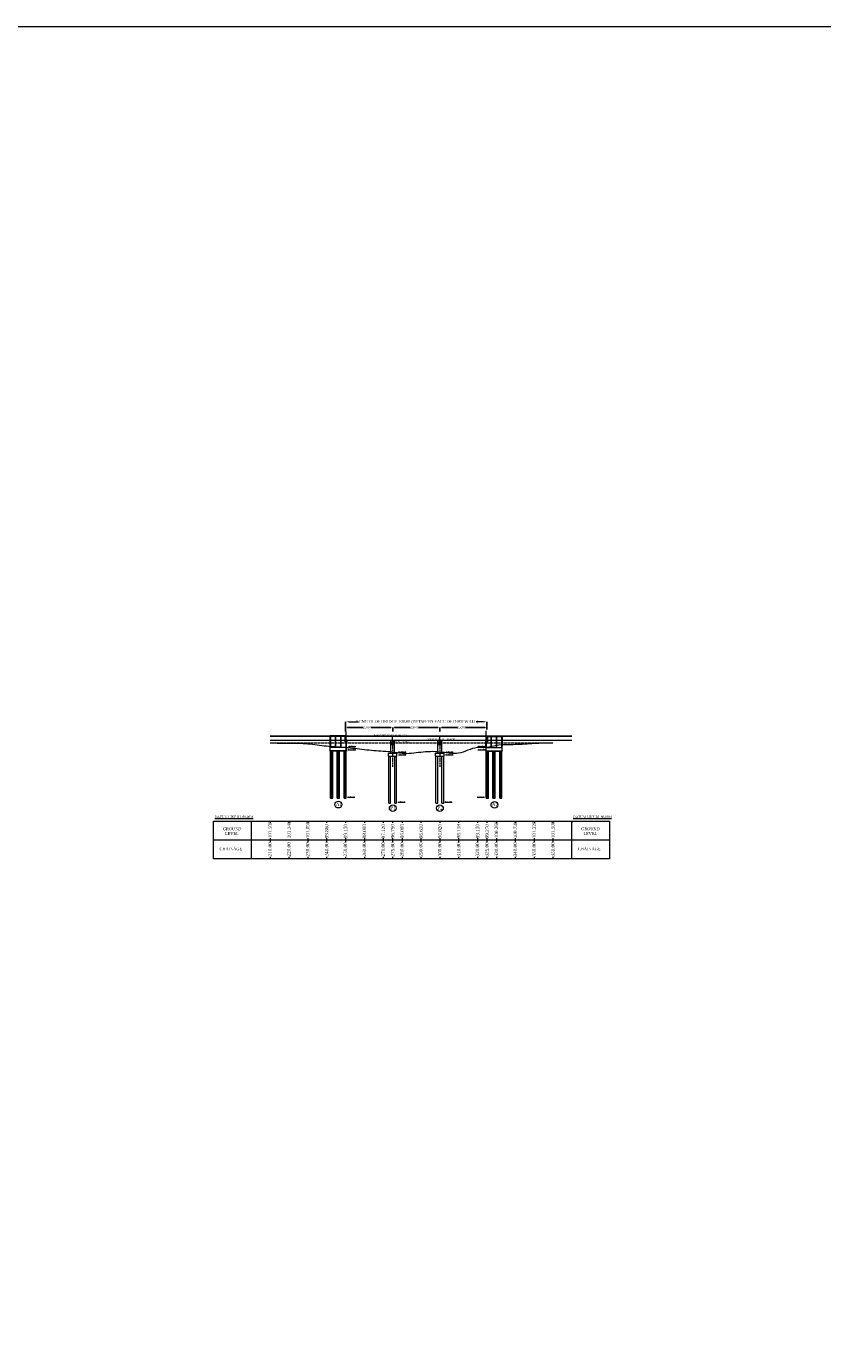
# Model space of a CAD drawing. Header units: millimetres. Extents: x -20950785 to 389010297, y -11535949 to 14056629.
# Tile 588 of 654: x 20411472 to 20833616, y -1493606 to -793658. Entities that reach past the tile are written whole.
import ezdxf

# ---------------------------------------------------------------- set-up
doc = ezdxf.new("R2010")
doc.units = ezdxf.units.MM
doc.header["$LTSCALE"] = 60
doc.header["$MEASUREMENT"] = 0
doc.linetypes.add('ACAD_ISO02W100', pattern=[15, 12, -3])
doc.linetypes.add('CENTER2', pattern=[28.575, 19.05, -3.175, 3.175, -3.175])
doc.layers.add('TEXT', color=7, linetype='Continuous')
doc.styles.add('style1', font='txt.shx', dxfattribs={"height": 1})
doc.dimstyles.get("Standard").update_dxf_attribs({"dimtxt": 400, "dimasz": 215, "dimexe": 0.18, "dimexo": 0.0625, "dimgap": 0.09, "dimtad": 0, "dimtih": 1, "dimtoh": 1, "dimdec": 0, "dimzin": 4, "dimdsep": 46, "dimtxsty": 'Standard', "dimblk": 'OPEN90', "dimcen": 0, "dimadec": 0, "dimazin": 1, "dimtfac": 1, "dimtdec": 0, "dimtix": 1, "dimtofl": 0, "dimtmove": 0, "dimatfit": 3, "dimldrblk": 'OPEN30', "dimfxl": 1, "dimtolj": 1, "dimtzin": 0, "dimarcsym": 0})

# ---------------------------------------------------------------- blocks, each defined once
blk = doc.blocks.new('*D3186')
at = {"color": 0, "linetype": 'Continuous', "lineweight": -2, "ltscale": 2, "transparency": 16777216}
for p, q in [((20580668, -1167710), (20580668, -1162644)), ((20655648, -1166627), (20655648, -1162644))]:
    blk.add_line(p, q, dxfattribs=at)
at = {"color": 0, "linetype": 'Continuous', "lineweight": 0, "ltscale": 2, "transparency": 16777216}
for p, q in [((20582668, -1162644), (20587520, -1162644)), ((20653648, -1162644), (20649948, -1162644))]:
    blk.add_line(p, q, dxfattribs=at)
at = {"color": 0, "linetype": 'Continuous', "lineweight": 9, "ltscale": 2, "transparency": 16777216}
for points in [[(20582668, -1162310), (20582668, -1162977), (20580668, -1162644)], [(20653648, -1162310), (20653648, -1162977), (20655648, -1162644)]]:
    blk.add_solid(points, dxfattribs=at)
at = {"layer": 'Defpoints', "color": 0, "linetype": 'Continuous', "lineweight": 9, "ltscale": 2, "transparency": 16777216}
for p in [(20580668, -1167710), (20655648, -1162644), (20655648, -1166628)]:
    blk.add_point(p, dxfattribs=at)
at = {"color": 0, "linetype": 'Continuous', "lineweight": 9, "ltscale": 2, "transparency": 16777216, "insert": (20618734, -1162644), "char_height": 2000, "attachment_point": 5}
blk.add_mtext('\\A1;{\\fTimes New Roman|b0|i0|c0|p18;\\H0.75x;\\C256;LENGTH OF BRIDGE 100.00 (BETWEEN FACE OF DIRT WALL)}', dxfattribs=at)
blk = doc.blocks.new('*D3187')
at = {"color": 0, "linetype": 'Continuous', "lineweight": -2, "ltscale": 2, "transparency": 16777216}
for p, q in [((20605668, -1167710), (20605668, -1165592)), ((20606668, -1165592), (20615003, -1165592)), ((20629668, -1165592), (20619332, -1165592)), ((20630668, -1167058), (20630668, -1165592))]:
    blk.add_line(p, q, dxfattribs=at)
at = {"color": 0, "linetype": 'Continuous', "lineweight": 9, "ltscale": 2, "transparency": 16777216}
for points in [[(20606668, -1165425), (20606668, -1165759), (20605668, -1165592)], [(20629668, -1165425), (20629668, -1165759), (20630668, -1165592)]]:
    blk.add_solid(points, dxfattribs=at)
at = {"layer": 'Defpoints', "color": 0, "linetype": 'Continuous', "lineweight": 9, "ltscale": 2, "transparency": 16777216}
for p in [(20605668, -1167710), (20630668, -1165592), (20630668, -1167059)]:
    blk.add_point(p, dxfattribs=at)
at = {"color": 0, "linetype": 'Continuous', "lineweight": 9, "ltscale": 2, "transparency": 16777216, "insert": (20617168, -1165592), "char_height": 1000, "attachment_point": 5}
blk.add_mtext('\\A1;{\\fTimes New Roman|b0|i0|c0|p18;\\H1.2x;\\C256;25000 }', dxfattribs=at)
blk = doc.blocks.new('*D3188')
at = {"color": 0, "linetype": 'Continuous', "lineweight": -2, "ltscale": 2, "transparency": 16777216}
for p, q in [((20630668, -1167710), (20630668, -1165592)), ((20631668, -1165592), (20640003, -1165592)), ((20654648, -1165592), (20644332, -1165592)), ((20655648, -1166627), (20655648, -1165592))]:
    blk.add_line(p, q, dxfattribs=at)
at = {"color": 0, "linetype": 'Continuous', "lineweight": 9, "ltscale": 2, "transparency": 16777216}
for points in [[(20631668, -1165425), (20631668, -1165759), (20630668, -1165592)], [(20654648, -1165425), (20654648, -1165759), (20655648, -1165592)]]:
    blk.add_solid(points, dxfattribs=at)
at = {"layer": 'Defpoints', "color": 0, "linetype": 'Continuous', "lineweight": 9, "ltscale": 2, "transparency": 16777216}
for p in [(20630668, -1167710), (20655648, -1165592), (20655648, -1166628)]:
    blk.add_point(p, dxfattribs=at)
at = {"color": 0, "linetype": 'Continuous', "lineweight": 9, "ltscale": 2, "transparency": 16777216, "insert": (20642168, -1165592), "char_height": 1000, "attachment_point": 5}
blk.add_mtext('\\A1;{\\fTimes New Roman|b0|i0|c0|p18;\\H1.2x;\\C256;25000 }', dxfattribs=at)
blk = doc.blocks.new('*D3189')
at = {"color": 0, "linetype": 'Continuous', "lineweight": -2, "ltscale": 2, "transparency": 16777216}
for p, q in [((20580668, -1167710), (20580668, -1165592)), ((20581668, -1165592), (20590003, -1165592)), ((20604668, -1165592), (20594332, -1165592)), ((20605668, -1167058), (20605668, -1165592))]:
    blk.add_line(p, q, dxfattribs=at)
at = {"color": 0, "linetype": 'Continuous', "lineweight": 9, "ltscale": 2, "transparency": 16777216}
for points in [[(20581668, -1165425), (20581668, -1165759), (20580668, -1165592)], [(20604668, -1165425), (20604668, -1165759), (20605668, -1165592)]]:
    blk.add_solid(points, dxfattribs=at)
at = {"layer": 'Defpoints', "color": 0, "linetype": 'Continuous', "lineweight": 9, "ltscale": 2, "transparency": 16777216}
for p in [(20580668, -1167710), (20605668, -1165592), (20605668, -1167059)]:
    blk.add_point(p, dxfattribs=at)
at = {"color": 0, "linetype": 'Continuous', "lineweight": 9, "ltscale": 2, "transparency": 16777216, "insert": (20592168, -1165592), "char_height": 1000, "attachment_point": 5}
blk.add_mtext('\\A1;{\\fTimes New Roman|b0|i0|c0|p18;\\H1.2x;\\C256;25000 }', dxfattribs=at)

msp = doc.modelspace()

# ---------------------------------------------------------------- hatches: boundary and pattern name
at = {"linetype": 'Continuous', "lineweight": 9, "ltscale": 2}
h = msp.add_hatch(dxfattribs=at)
h.set_pattern_fill('ANSI31')
h.set_pattern_definition([(45, (8510897.57514, 545355.11486), (-0.0883883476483, 0.0883883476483), [])])
h.paths.add_polyline_path([(20581077.75, -1172306.32), (20580902.75, -1172306.32), (20580902.75, -1172386.32), (20581077.75, -1172386.32)])
h.paths.add_polyline_path([(20581252.75, -1172306.32), (20581077.75, -1172306.32), (20581077.75, -1172386.32), (20581252.75, -1172386.32)])
h = msp.add_hatch(dxfattribs=at)
h.set_pattern_fill('ANSI31')
h.set_pattern_definition([(45, (10257532.74988, -104899.39355), (-0.0883883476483, 0.0883883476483), [])])
h.paths.add_polyline_path([(20605322.75, -1172306.32), (20604972.75, -1172306.32), (20604972.75, -1172386.32), (20605322.75, -1172386.32)])
h = msp.add_hatch(dxfattribs=at)
h.set_pattern_fill('ANSI31')
h.set_pattern_definition([(45, (10258532.74988, -104899.39355), (-0.0883883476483, 0.0883883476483), [])])
h.paths.add_polyline_path([(20606322.75, -1172306.32), (20605972.75, -1172306.32), (20605972.75, -1172386.32), (20606322.75, -1172386.32)])
h = msp.add_hatch(dxfattribs=at)
h.set_pattern_fill('ANSI31')
h.set_pattern_definition([(45, (10282532.74988, -104899.39355), (-0.0883883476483, 0.0883883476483), [])])
h.paths.add_polyline_path([(20630322.75, -1172306.32), (20629972.75, -1172306.32), (20629972.75, -1172386.32), (20630322.75, -1172386.32)])
h = msp.add_hatch(dxfattribs=at)
h.set_pattern_fill('ANSI31')
h.set_pattern_definition([(45, (10283532.74988, -104899.39355), (-0.0883883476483, 0.0883883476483), [])])
h.paths.add_polyline_path([(20631322.75, -1172306.32), (20630972.75, -1172306.32), (20630972.75, -1172386.32), (20631322.75, -1172386.32)])
h = msp.add_hatch(dxfattribs=at)
h.set_pattern_fill('ANSI31')
h.set_pattern_definition([(45, (8585037.57514, 545355.11486), (-0.0883883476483, 0.0883883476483), [])])
h.paths.add_polyline_path([(20655217.75, -1172306.32), (20655392.75, -1172306.32), (20655392.75, -1172386.32), (20655217.75, -1172386.32)])
h.paths.add_polyline_path([(20655042.75, -1172306.32), (20655217.75, -1172306.32), (20655217.75, -1172386.32), (20655042.75, -1172386.32)])
at = {"linetype": 'Continuous', "lineweight": 9}
h = msp.add_hatch(dxfattribs=at)
h.set_pattern_fill('AR-CONC', scale=25, style=0)
h.set_pattern_definition([(50, (20562505.72, -1222159.35), (179.31505, -15.68803), [18.75, -206.25]), (355, (20562505.72, -1222159.35), (-34.6878, 188.048), [15, -165]), (100.4514, (20562520.67, -1222160.66), (144.62735, 172.3599), [15.93505, -175.2855]), (46.1842, (20562505.72, -1222109.35), (266.8103, -41.3798), [28.125, -309.375]), (96.6356, (20562527.96, -1222112.8), (233.6657, 243.5295), [23.9026, -262.9282]), (351.1842, (20562505.72, -1222109.35), (233.6655, 243.5297), [22.5, -247.5]), (21, (20562530.72, -1222121.85), (149.22676, -100.6547), [18.75, -206.25]), (326, (20562530.72, -1222121.85), (60.8288, 181.2875), [15, -165]), (71.4514, (20562543.16, -1222130.24), (210.05566, 80.6326), [15.93505, -175.2855]), (37.5, (20562505.72, -1222159.35), (3.03996, 83.22346), [0, -163, 0, -167.5, 0, -165.625]), (7.5, (20562505.72, -1222159.35), (65.76738, 98.60293), [0, -95.5, 0, -159.25, 0, -63.125]), (327.5, (20562449.97, -1222159.35), (133.45561, -5.63872), [0, -62.5, 0, -195, 0, -258.75]), (317.5, (20562424.97, -1222159.35), (145.79654, 25.02625), [0, -81.25, 0, -129.5, 0, -183.75])])
h.paths.add_polyline_path([(20576277.75, -1178106.32), (20573877.75, -1178106.32), (20573877.75, -1178206.32), (20576277.75, -1178206.32)])
h.paths.add_polyline_path([(20572677.75, -1178106.32), (20572527.75, -1178106.32), (20572527.75, -1178206.32), (20572677.75, -1178206.32)])
h.paths.add_polyline_path([(20579877.75, -1178106.32), (20577477.75, -1178106.32), (20577477.75, -1178206.32), (20579877.75, -1178206.32)])
h.paths.add_polyline_path([(20581227.75, -1178106.32), (20581077.75, -1178106.32), (20581077.75, -1178206.32), (20581227.75, -1178206.32)])
h = msp.add_hatch(dxfattribs=at)
h.set_pattern_fill('AR-CONC', scale=25, style=0)
h.set_pattern_definition([(50, (20598616.72, -1222159.35), (179.31505, -15.68803), [18.75, -206.25]), (355, (20598616.72, -1222159.35), (-34.68783, 188.04803), [15, -165]), (100.4514, (20598631.67, -1222160.66), (144.62735, 172.3599), [15.93505, -175.28553]), (46.1842, (20598616.72, -1222109.35), (266.81026, -41.37975), [28.125, -309.375]), (96.6356, (20598638.96, -1222112.8), (233.6657, 243.5295), [23.9026, -262.92825]), (351.1842, (20598616.72, -1222109.35), (233.6655, 243.52965), [22.5, -247.5]), (21, (20598641.72, -1222121.85), (149.22676, -100.65472), [18.75, -206.25]), (326, (20598641.72, -1222121.85), (60.82883, 181.2875), [15, -165]), (71.4514, (20598654.16, -1222130.24), (210.05566, 80.63262), [15.93505, -175.28553]), (37.5, (20598616.72, -1222159.35), (3.039964, 83.223463), [0, -163, 0, -167.5, 0, -165.625]), (7.5, (20598616.72, -1222159.35), (65.76738, 98.60293), [0, -95.5, 0, -159.25, 0, -63.125]), (327.5, (20598560.97, -1222159.35), (133.45561, -5.63872), [0, -62.5, 0, -195, 0, -258.75]), (317.5, (20598535.97, -1222159.35), (145.79654, 25.02625), [0, -81.25, 0, -129.5, 0, -183.75])])
h.paths.add_polyline_path([(20660017.75, -1178106.32), (20662417.75, -1178106.32), (20662417.75, -1178206.32), (20660017.75, -1178206.32)])
h.paths.add_polyline_path([(20663617.75, -1178106.32), (20663767.75, -1178106.32), (20663767.75, -1178206.32), (20663617.75, -1178206.32)])
h.paths.add_polyline_path([(20656417.75, -1178106.32), (20658817.75, -1178106.32), (20658817.75, -1178206.32), (20656417.75, -1178206.32)])
h.paths.add_polyline_path([(20655067.75, -1178106.32), (20655217.75, -1178106.32), (20655217.75, -1178206.32), (20655067.75, -1178206.32)])

# ---------------------------------------------------------------- linework, layer by layer
at = {"color": 7, "linetype": 'Continuous', "lineweight": 9, "ltscale": 2}
for p, q in [((12735258, -793658.5), (25225962.5, -793658.5)), ((20580647.75, -1172306.32), (20580647.75, -1170206.32)), ((20580647.75, -1172306.32), (20580647.75, -1170206.32)), ((20580667.75, -1172306.32), (20580667.75, -1170206.32)), ((20580902.75, -1172306.32), (20581252.75, -1172306.32)), ((20580902.75, -1172306.32), (20580902.75, -1172386.32)), ((20581252.75, -1172306.32), (20581252.75, -1172386.32)), ((20604647.75, -1179306.32), (20604647.75, -1174306.32)), ((20604872.75, -1172386.32), (20605422.75, -1172386.32)), ((20604972.75, -1172386.32), (20604972.75, -1172306.32)), ((20604972.75, -1172306.32), (20606322.75, -1172306.32)), ((20605627.75, -1170206.32), (20605627.75, -1170131.32)), ((20605647.75, -1172306.32), (20605647.75, -1170206.32)), ((20605667.75, -1170206.32), (20605667.75, -1170131.32)), ((20605872.75, -1172386.32), (20606422.75, -1172386.32)), ((20605972.75, -1172386.32), (20605972.75, -1172306.32)), ((20606647.75, -1179306.32), (20606647.75, -1174306.32)), ((20629647.75, -1179306.32), (20629647.75, -1174306.32)), ((20629872.75, -1172386.32), (20630422.75, -1172386.32)), ((20629972.75, -1172386.32), (20629972.75, -1172306.32)), ((20629972.75, -1172306.32), (20631322.75, -1172306.32)), ((20630627.75, -1170206.32), (20630627.75, -1170131.32)), ((20630647.75, -1172306.32), (20630647.75, -1170206.32)), ((20630667.75, -1170206.32), (20630667.75, -1170131.32)), ((20630872.75, -1172386.32), (20631422.75, -1172386.32)), ((20630972.75, -1172386.32), (20630972.75, -1172306.32)), ((20631647.75, -1179306.32), (20631647.75, -1174306.32)), ((20655392.75, -1172306.32), (20655042.75, -1172306.32)), ((20655042.75, -1172306.32), (20655042.75, -1172386.32)), ((20655392.75, -1172306.32), (20655392.75, -1172386.32)), ((20655627.75, -1172306.32), (20655627.75, -1170206.32)), ((20655647.75, -1172306.32), (20655647.75, -1170206.32)), ((20572527.75, -1178206.32), (20572527.75, -1178106.32)), ((20572677.75, -1178206.32), (20572527.75, -1178206.32)), ((20581227.75, -1176306.32), (20581227.75, -1178106.32)), ((20603397.75, -1179306.32), (20607897.75, -1179306.32)), ((20603397.75, -1180806.32), (20607897.75, -1180806.32)), ((20628397.75, -1179306.32), (20632897.75, -1179306.32)), ((20628397.75, -1180806.32), (20632897.75, -1180806.32)), ((20655067.75, -1176306.32), (20655067.75, -1178106.32)), ((20663617.75, -1178206.32), (20663767.75, -1178206.32)), ((20663767.75, -1178206.32), (20663767.75, -1178106.32)), ((20603547.75, -1205806.32), (20604547.75, -1205806.32)), ((20606747.75, -1205806.32), (20607747.75, -1205806.32)), ((20628547.75, -1205806.32), (20629547.75, -1205806.32)), ((20631747.75, -1205806.32), (20632747.75, -1205806.32)), ((20510647.75, -1215306.32), (20530647.75, -1215306.32)), ((20510647.75, -1235306.32), (20510647.75, -1215306.32)), ((20530647.75, -1215306.32), (20530647.75, -1235306.32)), ((20530647.75, -1215306.32), (20550647.75, -1215306.32)), ((20540647.75, -1215306.32), (20540647.75, -1216306.32)), ((20550647.75, -1215306.32), (20570647.75, -1215306.32)), ((20550647.75, -1215306.32), (20550647.75, -1216306.32)), ((20560647.75, -1215306.32), (20560647.75, -1216306.32)), ((20570647.75, -1215306.32), (20590647.75, -1215306.32)), ((20570647.75, -1215306.32), (20570647.75, -1216306.32)), ((20580647.75, -1215306.32), (20580647.75, -1216306.32)), ((20590647.75, -1215306.32), (20610647.75, -1215306.32)), ((20590647.75, -1215306.32), (20590647.75, -1216306.32)), ((20600647.75, -1215306.32), (20600647.75, -1216306.32)), ((20605647.75, -1215306.32), (20605647.75, -1216306.32)), ((20610647.75, -1215306.32), (20630647.75, -1215306.32)), ((20610647.75, -1215306.32), (20610647.75, -1216306.32)), ((20620647.75, -1215306.32), (20620647.75, -1216306.32)), ((20630647.75, -1215306.32), (20650647.75, -1215306.32)), ((20630647.75, -1215306.32), (20630647.75, -1216306.32)), ((20640647.75, -1215306.32), (20640647.75, -1216306.32)), ((20650647.75, -1215306.32), (20670647.75, -1215306.32)), ((20650647.75, -1215306.32), (20650647.75, -1216306.32)), ((20655647.75, -1215306.32), (20655647.75, -1216306.32)), ((20660647.75, -1215306.32), (20660647.75, -1216306.32)), ((20670647.75, -1215306.32), (20670647.75, -1216306.32)), ((20670647.75, -1215306.32), (20690647.75, -1215306.32)), ((20680647.75, -1215306.32), (20680647.75, -1216306.32)), ((20690647.75, -1215306.32), (20690647.75, -1216306.32)), ((20690647.75, -1215306.32), (20710647.75, -1215306.32)), ((20700647.75, -1215306.32), (20720647.75, -1215306.32)), ((20700647.75, -1235306.32), (20700647.75, -1215306.32)), ((20700647.75, -1215306.32), (20700647.75, -1216306.32)), ((20720647.75, -1215306.32), (20720647.75, -1235306.32)), ((20540647.75, -1224306.32), (20540647.75, -1226306.32)), ((20560647.75, -1224306.32), (20560647.75, -1226306.32)), ((20570647.75, -1224306.32), (20570647.75, -1226306.32)), ((20580647.75, -1224306.32), (20580647.75, -1226306.32)), ((20590647.75, -1224306.32), (20590647.75, -1226306.32)), ((20600647.75, -1224306.32), (20600647.75, -1226306.32)), ((20605647.75, -1224306.32), (20605647.75, -1226306.32)), ((20610647.75, -1224306.32), (20610647.75, -1226306.32)), ((20620647.75, -1224306.32), (20620647.75, -1226306.32)), ((20630647.75, -1224306.32), (20630647.75, -1226306.32)), ((20640647.75, -1224306.32), (20640647.75, -1226306.32)), ((20650647.75, -1224306.32), (20650647.75, -1226306.32)), ((20655647.75, -1224306.32), (20655647.75, -1226306.32)), ((20660647.75, -1224306.32), (20660647.75, -1226306.32)), ((20670647.75, -1224306.32), (20670647.75, -1226306.32)), ((20680647.75, -1224306.32), (20680647.75, -1226306.32)), ((20690647.75, -1224306.32), (20690647.75, -1226306.32)), ((20510647.75, -1225306.32), (20710647.75, -1225306.32)), ((20700647.75, -1225306.32), (20720647.75, -1225306.32)), ((20530647.75, -1235306.32), (20510647.75, -1235306.32)), ((20530647.75, -1234306.32), (20530647.75, -1235306.32)), ((20550647.75, -1235306.32), (20530647.75, -1235306.32)), ((20540647.75, -1234306.32), (20540647.75, -1235306.32)), ((20550647.75, -1234306.32), (20550647.75, -1235306.32)), ((20570647.75, -1235306.32), (20550647.75, -1235306.32)), ((20560647.75, -1234306.32), (20560647.75, -1235306.32)), ((20570647.75, -1234306.32), (20570647.75, -1235306.32)), ((20590647.75, -1235306.32), (20570647.75, -1235306.32)), ((20580647.75, -1234306.32), (20580647.75, -1235306.32)), ((20590647.75, -1234306.32), (20590647.75, -1235306.32)), ((20610647.75, -1235306.32), (20590647.75, -1235306.32)), ((20600647.75, -1234306.32), (20600647.75, -1235306.32)), ((20605647.75, -1234306.32), (20605647.75, -1235306.32)), ((20610647.75, -1234306.32), (20610647.75, -1235306.32)), ((20630647.75, -1235306.32), (20610647.75, -1235306.32)), ((20620647.75, -1234306.32), (20620647.75, -1235306.32)), ((20630647.75, -1234306.32), (20630647.75, -1235306.32)), ((20650647.75, -1235306.32), (20630647.75, -1235306.32)), ((20640647.75, -1234306.32), (20640647.75, -1235306.32)), ((20650647.75, -1234306.32), (20650647.75, -1235306.32)), ((20670647.75, -1235306.32), (20650647.75, -1235306.32)), ((20655647.75, -1234306.32), (20655647.75, -1235306.32)), ((20660647.75, -1234306.32), (20660647.75, -1235306.32)), ((20670647.75, -1234306.32), (20670647.75, -1235306.32)), ((20690647.75, -1235306.32), (20670647.75, -1235306.32)), ((20680647.75, -1234306.32), (20680647.75, -1235306.32)), ((20690647.75, -1234306.32), (20690647.75, -1235306.32)), ((20710647.75, -1235306.32), (20690647.75, -1235306.32)), ((20720647.75, -1235306.32), (20700647.75, -1235306.32))]:
    msp.add_line(p, q, dxfattribs=at)
at = {"linetype": 'CENTER2', "lineweight": 9}
for p, q in [((20581077.75, -1188651.82), (20581077.75, -1167987.39)), ((20655217.75, -1187851.82), (20655217.75, -1167187.39)), ((20655217.75, -1188651.82), (20655217.75, -1167987.39))]:
    msp.add_line(p, q, dxfattribs=at)
at = {"color": 7, "lineweight": 9, "ltscale": 2}
for p, q in [((20540647.75, -1170131.32), (20700647.75, -1170131.32)), ((20540647.75, -1170206.32), (20700647.75, -1170206.32)), ((20540647.75, -1172306.32), (20700647.75, -1172306.32))]:
    msp.add_line(p, q, dxfattribs=at)
at = {"color": 7, "linetype": 'ACAD_ISO02W100', "lineweight": 9, "ltscale": 2}
msp.add_line((20540647.75, -1173806.32), (20690647.75, -1173806.32), dxfattribs=at)
at = {"color": 7, "linetype": 'Continuous', "lineweight": 9}
for p, q in [((20580627.75, -1170131.32), (20572527.75, -1170131.32)), ((20572527.75, -1170206.32), (20572527.75, -1175506.32)), ((20572527.75, -1176306.32), (20572527.75, -1170206.32)), ((20580327.75, -1170206.32), (20572527.75, -1170206.32)), ((20575327.75, -1170456.32), (20572827.75, -1170456.32)), ((20572827.75, -1176306.32), (20572827.75, -1170456.32)), ((20572827.75, -1171518.15), (20572827.75, -1170506.32)), ((20575327.75, -1176306.32), (20575327.75, -1170456.32)), ((20578177.75, -1170456.32), (20575577.75, -1170456.32)), ((20575577.75, -1176306.32), (20575577.75, -1170456.32)), ((20578177.75, -1176306.32), (20578177.75, -1170456.32)), ((20580327.75, -1170456.32), (20578427.75, -1170456.32)), ((20578427.75, -1176306.32), (20578427.75, -1170456.32)), ((20580627.75, -1170206.32), (20580327.75, -1170206.32)), ((20580327.75, -1170456.32), (20580327.75, -1173206.32)), ((20581427.75, -1173206.32), (20580327.75, -1173206.32)), ((20580627.75, -1170206.32), (20580627.75, -1170131.32)), ((20580627.75, -1172806.32), (20580627.75, -1170203.15)), ((20580627.75, -1172806.32), (20581002.75, -1172806.32)), ((20580647.75, -1170206.32), (20580647.75, -1170131.32)), ((20580667.75, -1170206.32), (20580667.75, -1170131.32)), ((20581377.75, -1172386.32), (20580777.75, -1172386.32)), ((20580777.75, -1172386.32), (20580777.75, -1172806.32)), ((20580927.75, -1176306.32), (20580927.75, -1172306.32)), ((20581002.75, -1172806.32), (20581427.75, -1172806.32)), ((20581227.75, -1174106.32), (20581227.75, -1172306.32)), ((20581227.75, -1176306.32), (20581227.75, -1172306.32)), ((20581377.75, -1172806.32), (20581377.75, -1172386.32)), ((20581427.75, -1172806.32), (20581427.75, -1173206.32)), ((20655292.75, -1172806.32), (20654867.75, -1172806.32)), ((20654867.75, -1172806.32), (20654867.75, -1173206.32)), ((20654867.75, -1173206.32), (20655967.75, -1173206.32)), ((20654917.75, -1172806.32), (20654917.75, -1172386.32)), ((20654917.75, -1172386.32), (20655517.75, -1172386.32)), ((20655067.75, -1175506.32), (20655067.75, -1172306.32)), ((20655067.75, -1176306.32), (20655067.75, -1172306.32)), ((20655667.75, -1172806.32), (20655292.75, -1172806.32)), ((20655367.75, -1176306.32), (20655367.75, -1172306.32)), ((20655517.75, -1172386.32), (20655517.75, -1172806.32)), ((20655627.75, -1170206.32), (20655627.75, -1170131.32)), ((20655647.75, -1170206.32), (20655647.75, -1170131.32)), ((20655667.75, -1170206.32), (20655667.75, -1170131.32)), ((20655667.75, -1170131.32), (20663767.75, -1170131.32)), ((20655667.75, -1172806.32), (20655667.75, -1170203.15)), ((20655667.75, -1170206.32), (20655967.75, -1170206.32)), ((20655967.75, -1170206.32), (20663767.75, -1170206.32)), ((20655967.75, -1170456.32), (20657867.75, -1170456.32)), ((20655967.75, -1170456.32), (20655967.75, -1173206.32)), ((20657867.75, -1176306.32), (20657867.75, -1170456.32)), ((20658117.75, -1170456.32), (20660717.75, -1170456.32)), ((20658117.75, -1176306.32), (20658117.75, -1170456.32)), ((20660717.75, -1176306.32), (20660717.75, -1170456.32)), ((20660967.75, -1170456.32), (20663467.75, -1170456.32)), ((20660967.75, -1176306.32), (20660967.75, -1170456.32)), ((20663467.75, -1176306.32), (20663467.75, -1170456.32)), ((20663467.75, -1171518.15), (20663467.75, -1170506.32)), ((20663767.75, -1170206.32), (20663767.75, -1175506.32)), ((20663767.75, -1176306.32), (20663767.75, -1170206.32)), ((20581227.75, -1176306.32), (20572527.75, -1176306.32)), ((20572527.75, -1178106.32), (20572527.75, -1176306.32)), ((20581227.75, -1178106.32), (20572527.75, -1178106.32)), ((20572677.75, -1178106.32), (20572527.75, -1178106.32)), ((20572527.75, -1178106.32), (20572527.75, -1178144.42)), ((20573877.75, -1178056.32), (20572677.75, -1178056.32)), ((20572677.75, -1203106.32), (20572677.75, -1178056.32)), ((20573877.75, -1203106.32), (20573877.75, -1178056.32)), ((20576277.75, -1178206.32), (20573877.75, -1178206.32)), ((20577477.75, -1178056.32), (20576277.75, -1178056.32)), ((20576877.75, -1182956.32), (20576877.75, -1178106.32)), ((20577477.75, -1178056.32), (20577477.75, -1178166.34)), ((20577477.75, -1203106.32), (20577477.75, -1178106.32)), ((20579877.75, -1178206.32), (20577477.75, -1178206.32)), ((20581077.75, -1178056.32), (20579877.75, -1178056.32)), ((20579877.75, -1203106.32), (20579877.75, -1178056.32)), ((20581077.75, -1203106.32), (20581077.75, -1178056.32)), ((20581227.75, -1178206.32), (20581077.75, -1178206.32)), ((20581227.75, -1178106.32), (20581227.75, -1178206.32)), ((20655067.75, -1176306.32), (20663767.75, -1176306.32)), ((20655067.75, -1178106.32), (20655067.75, -1178206.32)), ((20655067.75, -1178106.32), (20663767.75, -1178106.32)), ((20655067.75, -1178206.32), (20655217.75, -1178206.32)), ((20655217.75, -1178056.32), (20656417.75, -1178056.32)), ((20655217.75, -1203106.32), (20655217.75, -1178056.32)), ((20656417.75, -1203106.32), (20656417.75, -1178056.32)), ((20656417.75, -1178206.32), (20658817.75, -1178206.32)), ((20658817.75, -1178056.32), (20660017.75, -1178056.32)), ((20658817.75, -1178056.32), (20658817.75, -1178166.34)), ((20658817.75, -1203106.32), (20658817.75, -1178106.32)), ((20659417.75, -1182956.32), (20659417.75, -1178106.32)), ((20660017.75, -1178206.32), (20662417.75, -1178206.32)), ((20662417.75, -1178056.32), (20663617.75, -1178056.32)), ((20662417.75, -1203106.32), (20662417.75, -1178056.32)), ((20663617.75, -1203106.32), (20663617.75, -1178056.32)), ((20663617.75, -1178106.32), (20663767.75, -1178106.32)), ((20663767.75, -1178106.32), (20663767.75, -1176306.32)), ((20663767.75, -1178106.32), (20663767.75, -1178144.42)), ((20572677.75, -1203106.32), (20573877.75, -1203106.32)), ((20576277.75, -1203106.32), (20577477.75, -1203106.32)), ((20579877.75, -1203106.32), (20581077.75, -1203106.32)), ((20655217.75, -1203106.32), (20656417.75, -1203106.32)), ((20658817.75, -1203106.32), (20660017.75, -1203106.32)), ((20662417.75, -1203106.32), (20663617.75, -1203106.32))]:
    msp.add_line(p, q, dxfattribs=at)
at = {"linetype": 'Continuous', "lineweight": 9}
for p, q in [((20604647.75, -1172806.32), (20606647.75, -1172806.32)), ((20604647.75, -1174306.32), (20604647.75, -1172806.32)), ((20604647.75, -1173606.32), (20606647.75, -1173606.32)), ((20604647.75, -1174306.32), (20606647.75, -1174306.32)), ((20604647.75, -1174706.32), (20606647.75, -1174706.32)), ((20604872.75, -1172806.32), (20604872.75, -1172386.32)), ((20605322.75, -1172386.32), (20605322.75, -1172306.32)), ((20605422.75, -1172806.32), (20605422.75, -1172386.32)), ((20605872.75, -1172806.32), (20605872.75, -1172386.32)), ((20606322.75, -1172386.32), (20606322.75, -1172306.32)), ((20606422.75, -1172806.32), (20606422.75, -1172386.32)), ((20606647.75, -1174306.32), (20606647.75, -1172806.32)), ((20629647.75, -1172806.32), (20631647.75, -1172806.32)), ((20629647.75, -1174306.32), (20629647.75, -1172806.32)), ((20629647.75, -1173606.32), (20631647.75, -1173606.32)), ((20629647.75, -1174306.32), (20631647.75, -1174306.32)), ((20629647.75, -1174706.32), (20631647.75, -1174706.32)), ((20629872.75, -1172806.32), (20629872.75, -1172386.32)), ((20630322.75, -1172386.32), (20630322.75, -1172306.32)), ((20630422.75, -1172806.32), (20630422.75, -1172386.32)), ((20630872.75, -1172806.32), (20630872.75, -1172386.32)), ((20631322.75, -1172386.32), (20631322.75, -1172306.32)), ((20631422.75, -1172806.32), (20631422.75, -1172386.32)), ((20631647.75, -1174306.32), (20631647.75, -1172806.32)), ((20603397.75, -1180806.32), (20603397.75, -1179306.32)), ((20603547.75, -1205806.32), (20603547.75, -1180806.32)), ((20604547.75, -1205806.32), (20604547.75, -1180806.32)), ((20606747.75, -1205806.32), (20606747.75, -1180806.32)), ((20607747.75, -1205806.32), (20607747.75, -1180806.32)), ((20607897.75, -1180806.32), (20607897.75, -1179306.32)), ((20628397.75, -1180806.32), (20628397.75, -1179306.32)), ((20628547.75, -1205806.32), (20628547.75, -1180806.32)), ((20629547.75, -1205806.32), (20629547.75, -1180806.32)), ((20631747.75, -1205806.32), (20631747.75, -1180806.32)), ((20632747.75, -1205806.32), (20632747.75, -1180806.32)), ((20632897.75, -1180806.32), (20632897.75, -1179306.32))]:
    msp.add_line(p, q, dxfattribs=at)
at = {"linetype": 'CENTER2', "lineweight": 9, "ltscale": 2}
for p, q in [((20605647.75, -1172306.32), (20605647.75, -1174306.32)), ((20605647.75, -1175021.34), (20605647.75, -1186536.13)), ((20630647.75, -1172306.32), (20630647.75, -1174306.32)), ((20630647.75, -1175021.34), (20630647.75, -1186536.13))]:
    msp.add_line(p, q, dxfattribs=at)
at = {"color": 7, "linetype": 'Continuous', "lineweight": 9, "ltscale": 20}
for p, q in [((20576277.75, -1203106.32), (20576277.75, -1178056.32)), ((20660017.75, -1203106.32), (20660017.75, -1178056.32))]:
    msp.add_line(p, q, dxfattribs=at)
at = {"color": 7, "linetype": 'Continuous', "lineweight": 9, "ltscale": 2}
for centre in [(20576861.25, -1206566.69), (20605724.75, -1208439.01), (20630724.75, -1208439.01), (20659624.75, -1206655.19)]:
    msp.add_circle(centre, 1791.87, dxfattribs=at)
msp.add_spline([(20540647.75, -1173806.32), (20550647.75, -1173966.32), (20560647.75, -1174256.32), (20570647.75, -1175446.32), (20580647.75, -1176156.32), (20590647.75, -1177306.32), (20600647.75, -1178186.32), (20605647.75, -1178556.32), (20610647.75, -1179306.32), (20620647.75, -1178656.32), (20630647.75, -1178486.32), (20640647.75, -1179148.32), (20650647.75, -1176156.32), (20655647.75, -1176036.32), (20660647.75, -1175046.32), (20670647.75, -1174576.32), (20680647.75, -1173986.32), (20690647.75, -1173806.32)], degree=3, dxfattribs=at)
at = {"layer": 'TEXT', "color": 7, "linetype": 'Continuous', "lineweight": 9, "ltscale": 1000}
for p, q in [((20573277.75, -1203106.32), (20573277.75, -1178119.22)), ((20576877.75, -1203106.32), (20576877.75, -1178056.32)), ((20576877.75, -1203106.32), (20576877.75, -1178106.32)), ((20576877.75, -1203106.32), (20576877.75, -1178156.32)), ((20580452.25, -1203106.32), (20580452.25, -1178119.22)), ((20655817.75, -1203106.32), (20655817.75, -1178119.22)), ((20659417.75, -1203106.32), (20659417.75, -1178056.32)), ((20659417.75, -1203106.32), (20659417.75, -1178106.32)), ((20659417.75, -1203106.32), (20659417.75, -1178156.32)), ((20663017.75, -1203106.32), (20663017.75, -1178119.22))]:
    msp.add_line(p, q, dxfattribs=at)

# ---------------------------------------------------------------- texts
at = {"linetype": 'Continuous', "lineweight": 9, "attachment_point": 1}
for s, insert, char_height, width in [('{\\fTimes New Roman|b0|i0|c0|p18; \\H0.5x;\\LRL 99.000M}', (20581793.28, -1175162.38), 1000, 11580.8407), ('{\\fTimes New Roman|b0|i0|c0|p18; \\H0.5x;\\LRL 99.000M}', (20650522.62, -1175140.84), 1000, 11580.8407), ('{\\fTimes New Roman|b0|i0|c0|p18; \\H0.5x;\\LRL 97.200M}', (20581722.46, -1176921.9), 1000, 11580.8407), ('{\\fTimes New Roman|b0|i0|c0|p18; \\H0.5x;\\LRL 94.500M}', (20608379.87, -1179618.5), 1000, 11580.8407), ('{\\fTimes New Roman|b0|i0|c0|p18; \\H0.5x;\\LRL 96.000M}', (20608463.28, -1178162.38), 1000, 11580.8407), ('{\\fTimes New Roman|b0|i0|c0|p18; \\H0.5x;\\LRL 94.500M}', (20633379.87, -1179618.5), 1000, 11580.8407), ('{\\fTimes New Roman|b0|i0|c0|p18; \\H0.5x;\\LRL 96.000M}', (20633463.28, -1178162.38), 1000, 11580.8407), ('{\\fTimes New Roman|b0|i0|c0|p18; \\H0.5x;\\LRL 97.200M}', (20650451.8, -1176900.36), 1000, 11580.8407), ('{\\fTimes New Roman|b0|i0|c0|p18; \\H0.5x;\\LRL 72.200M}', (20581297.67, -1201979.59), 1000, 4708.5807), ('{\\fTimes New Roman|b0|i0|c0|p18; \\H0.5x;\\LRL 72.200M}', (20650027.01, -1201958.05), 1000, 4708.5807), ('{\\fTimes New Roman|b0|i0|c0|p18; \\H0.5x;\\LRL 69.500M}', (20607967.67, -1204706.32), 1000, 4708.5807), ('{\\fTimes New Roman|b0|i0|c0|p18; \\H0.5x;\\LRL 69.500M}', (20632967.67, -1204706.32), 1000, 4708.5807), ('\\pi5418.09167,t45718.09167;{\\fTimes New Roman|b0|i0|c0|p18;\\L ELEVATION OF \\P\\pi2504.57329,t42804.57329;ABUTMENT ELEMENT \\P\\pi7381.21352,t47681.21352;DIRECTION}', (16645498.57, -1446630.53), 1300, 25045.2677), ('\\pi5418.09167,t45718.09167;{\\fTimes New Roman|b0|i0|c0|p18;\\L ELEVATION OF \\P\\pi2504.57329,t42804.57329;ABUTMENT ELEMENT \\P\\pi7381.21352,t47681.21352;DIRECTION}', (18214026.07, -1446365.35), 1300, 25045.2677), ('\\pi5418.09167,t45718.09167;{\\fTimes New Roman|b0|i0|c0|p18;\\L ELEVATION OF \\P\\pi2504.57329,t42804.57329;ABUTMENT ELEMENT \\P\\pi7381.21352,t47681.21352;DIRECTION}', (20136472.32, -1446529.35), 1300, 25045.2677), ('\\pi7448.80773;{\\fTimes New Roman|b0|i0|c0|p18;\\LCertified that the boring details  shown are correct.}', (16760933.17, -1455885.29), 1915.15152, 72153.3279), ('\\pi7448.80773;{\\fTimes New Roman|b0|i0|c0|p18;\\LCertified that the boring details  shown are correct.}', (18335105.21, -1457057.83), 1915.15152, 72153.3279), ('\\pi7448.80773;{\\fTimes New Roman|b0|i0|c0|p18;\\LCertified that the boring details  shown are correct.}', (20257551.46, -1457221.83), 1915.15152, 72153.3279), ('\\pi7448.80773;{\\fTimes New Roman|b0|i0|c0|p18;\\LCertified that the boring details  shown are correct.}', (12359942, -1472477.59), 1915.15152, 72153.3279), ('\\pi5418.09167,t45718.09167;{\\fTimes New Roman|b0|i0|c0|p18;\\L ELEVATION OF \\P\\pi2504.57329,t42804.57329;ABUTMENT ELEMENT \\P\\pi7381.21352,t47681.21352;DIRECTION}', (16479735.37, -1485544.48), 1300, 25045.2677), ('\\pi5418.09167,t45718.09167;{\\fTimes New Roman|b0|i0|c0|p18;\\L ELEVATION OF \\P\\pi2504.57329,t42804.57329;ABUTMENT ELEMENT \\P\\pi7381.21352,t47681.21352;DIRECTION}', (18048262.87, -1485279.3), 1300, 25045.2677), ('\\pi5418.09167,t45718.09167;{\\fTimes New Roman|b0|i0|c0|p18;\\L ELEVATION OF \\P\\pi2504.57329,t42804.57329;ABUTMENT ELEMENT \\P\\pi7381.21352,t47681.21352;DIRECTION}', (19970709.12, -1485443.3), 1300, 25045.2677)]:
    msp.add_mtext(s, dxfattribs=dict(at, insert=insert, char_height=char_height, width=width))
at = {"linetype": 'Continuous', "lineweight": 9}
for s, insert, char_height, attachment_point in [('{\\fTimes New Roman|b0|i0|c0|p18;FORMATION LEVEL RL 105.175M}', (20595691.49, -1169699.61), 750, 4), ('{\\fTimes New Roman|b0|i0|c0|p18;HFL RL101.500M}', (20605874.46, -1173256.43), 750, 4), ('{\\fTimes New Roman|b0|i0|c0|p18;SOFFIT LEVEL RL 103.000M}', (20624077.71, -1171817.82), 750, 4), ('{\\fTimes New Roman|b0|i0|c0|p18;\\H1.2x;A1}', (20575491.74, -1205493.46), 1500, 1), ('{\\fTimes New Roman|b0|i0|c0|p18;\\H1.2x;P1}', (20604355.24, -1207365.78), 1500, 1), ('{\\fTimes New Roman|b0|i0|c0|p18;\\H1.2x;P2}', (20629355.24, -1207365.78), 1500, 1), ('{\\fTimes New Roman|b0|i0|c0|p18;\\H1.2x;A2}', (20658255.24, -1205581.96), 1500, 1), ('{\\fTimes New Roman|b0|i0|c0|p18;\\LDATUM LINE RL 60.00M}', (20511402.27, -1212487.09), 1200, 1), ('{\\fTimes New Roman|b0|i0|c0|p18;\\LDATUM LINE RL 60.00M}', (20701402.27, -1212487.09), 1200, 1), ('{\\fTimes New Roman|b0|i0|c0|p18;GROUND\\P  LEVEL}', (20515641.92, -1218636.28), 1500, 1), ('{\\fTimes New Roman|b0|i0|c0|p18;GROUND\\P  LEVEL}', (20705641.92, -1218636.28), 1500, 1), ('{\\fTimes New Roman|b0|i0|c0|p18;CHAINAGE}', (20513871.07, -1229331.36), 1500, 1), ('{\\fTimes New Roman|b0|i0|c0|p18;CHAINAGE}', (20703871.07, -1229331.36), 1500, 1)]:
    msp.add_mtext(s, dxfattribs=dict(at, insert=insert, char_height=char_height, attachment_point=attachment_point))
at = {"linetype": 'Continuous', "lineweight": 9, "char_height": 1800, "attachment_point": 1, "rotation": 90}
for s, insert in [('{\\fTimes New Roman|b0|i0|c0|p18;101.500}', (20539760.95, -1224437.4)), ('{\\fTimes New Roman|b0|i0|c0|p18;101.340}', (20549760.95, -1224437.4)), ('{\\fTimes New Roman|b0|i0|c0|p18;101.050}', (20559760.95, -1224437.4)), ('{\\fTimes New Roman|b0|i0|c0|p18;99.860}', (20569760.95, -1224437.4)), ('{\\fTimes New Roman|b0|i0|c0|p18;99.150}', (20579760.95, -1224437.4)), ('{\\fTimes New Roman|b0|i0|c0|p18;98.000}', (20589760.95, -1224437.4)), ('{\\fTimes New Roman|b0|i0|c0|p18;97.120}', (20599760.95, -1224478.27)), ('{\\fTimes New Roman|b0|i0|c0|p18;96.750}', (20604760.95, -1224478.27)), ('{\\fTimes New Roman|b0|i0|c0|p18;96.000}', (20609760.95, -1224437.4)), ('{\\fTimes New Roman|b0|i0|c0|p18;96.650}', (20619760.95, -1224437.4)), ('{\\fTimes New Roman|b0|i0|c0|p18;96.820}', (20629760.95, -1224437.4)), ('{\\fTimes New Roman|b0|i0|c0|p18;96.158}', (20639760.95, -1224437.4)), ('{\\fTimes New Roman|b0|i0|c0|p18;99.150}', (20649760.95, -1224437.4)), ('{\\fTimes New Roman|b0|i0|c0|p18;99.270}', (20654760.95, -1224478.27)), ('{\\fTimes New Roman|b0|i0|c0|p18;100.260}', (20659760.95, -1224437.4)), ('{\\fTimes New Roman|b0|i0|c0|p18;100.730}', (20669760.95, -1224437.4)), ('{\\fTimes New Roman|b0|i0|c0|p18;101.320}', (20679760.95, -1224437.4)), ('{\\fTimes New Roman|b0|i0|c0|p18;101.500}', (20689760.95, -1224437.4)), ('{\\fTimes New Roman|b0|i0|c0|p18;210.00}', (20539725.18, -1234093.48)), ('{\\fTimes New Roman|b0|i0|c0|p18;220.00}', (20549725.18, -1234093.48)), ('{\\fTimes New Roman|b0|i0|c0|p18;230.00}', (20559725.18, -1234093.48)), ('{\\fTimes New Roman|b0|i0|c0|p18;240.00}', (20569725.18, -1234093.48)), ('{\\fTimes New Roman|b0|i0|c0|p18;250.00}', (20579725.18, -1234093.48)), ('{\\fTimes New Roman|b0|i0|c0|p18;260.00}', (20589725.18, -1234093.48)), ('{\\fTimes New Roman|b0|i0|c0|p18;270.00}', (20599725.18, -1234093.48)), ('{\\fTimes New Roman|b0|i0|c0|p18;275.00}', (20604725.18, -1234093.48)), ('{\\fTimes New Roman|b0|i0|c0|p18;280.00}', (20609725.18, -1234093.48)), ('{\\fTimes New Roman|b0|i0|c0|p18;290.00}', (20619725.18, -1234134.35)), ('{\\fTimes New Roman|b0|i0|c0|p18;300.00}', (20629725.18, -1234093.48)), ('{\\fTimes New Roman|b0|i0|c0|p18;310.00}', (20639725.18, -1234093.48)), ('{\\fTimes New Roman|b0|i0|c0|p18;320.00}', (20649725.18, -1234093.48)), ('{\\fTimes New Roman|b0|i0|c0|p18;325.00}', (20654725.18, -1234093.48)), ('{\\fTimes New Roman|b0|i0|c0|p18;330.00}', (20659725.18, -1234093.48)), ('{\\fTimes New Roman|b0|i0|c0|p18;340.00}', (20669725.18, -1234093.48)), ('{\\fTimes New Roman|b0|i0|c0|p18;350.00}', (20679725.18, -1234093.48)), ('{\\fTimes New Roman|b0|i0|c0|p18;350.00}', (20689725.18, -1234093.48))]:
    msp.add_mtext(s, dxfattribs=dict(at, insert=insert))
at = {"linetype": 'Continuous', "lineweight": 9, "insert": (14548796.31, -1389262.61, -64476.19), "char_height": 10000, "width": 426432.7641, "attachment_point": 1, "style": 'style1'}
msp.add_mtext('\\pi37433.97777;{\\fVerdana|b0|i0|c0|p34;CONSTRUCTION OF HIGH  LEVEL BRIDGE ACROSS \\P\\pi13491.73465;KALIBEDA NALLA IN KM-2/10 ON MAKDI-HIRAPUR ROAD.\\fTimes New Roman|b0|i0|c0|p18;   }', dxfattribs=at)
at = {"layer": 'TEXT', "linetype": 'Continuous', "lineweight": 9, "char_height": 1300, "attachment_point": 1}
for s, insert, width in [('\\pi2427.77062;{\\fTimes New Roman|b0|i0|c0|p18;\\LELEVATION OF PIER \\P\\pi3593.74034;ALONG CURRENT \\P\\pi6498.82325;DIRECTION  }', (16681237.42, -1437821.62), 23280.4872), ('\\pi1974.11068;{\\fTimes New Roman|b0|i0|c0|p18;\\LELEVATION OF PIER \\P\\pi3681.82517;ALONG TRAFFIC  \\P\\pi6045.16331;DIRECTION  }', (16701879.86, -1438274.33), 22373.1673), ('\\pi2427.77062;{\\fTimes New Roman|b0|i0|c0|p18;\\LELEVATION OF PIER \\P\\pi3593.74034;ALONG CURRENT \\P\\pi6498.82325;DIRECTION  }', (18249764.92, -1437556.44), 23280.4872), ('\\pi1974.11068;{\\fTimes New Roman|b0|i0|c0|p18;\\LELEVATION OF PIER \\P\\pi3681.82517;ALONG TRAFFIC  \\P\\pi6045.16331;DIRECTION  }', (18270407.36, -1438009.16), 22373.1673), ('\\pi2427.77062;{\\fTimes New Roman|b0|i0|c0|p18;\\LELEVATION OF PIER \\P\\pi3593.74034;ALONG CURRENT \\P\\pi6498.82325;DIRECTION  }', (20172211.17, -1437720.44), 23280.4872), ('\\pi1974.11068;{\\fTimes New Roman|b0|i0|c0|p18;\\LELEVATION OF PIER \\P\\pi3681.82517;ALONG TRAFFIC  \\P\\pi6045.16331;DIRECTION  }', (20192853.61, -1438173.16), 22373.1673)]:
    msp.add_mtext(s, dxfattribs=dict(at, insert=insert, width=width))

# ---------------------------------------------------------------- dimensions: what is measured, and where the dimension line sits
at = {"color": 7, "linetype": 'Continuous', "lineweight": 9, "ltscale": 2}
for base, p1, p2, text, override, picture, middle in [((20655647.75, -1162643.74), (20580667.75, -1167710.19), (20655647.75, -1166627.5), '{\\fTimes New Roman|b0|i0|c0|p18;\\H0.75x;\\C256;LENGTH OF BRIDGE 100.00 (BETWEEN FACE OF DIRT WALL)}', {"dimtxt": 2000, "dimasz": 2000, "dimfxl": 300, "dimlwd": 0}, '*D3186', (20618733.75, -1162643.74)), ((20605667.75, -1165592.04), (20580667.75, -1167710.19), (20605667.75, -1167058.56), '{\\fTimes New Roman|b0|i0|c0|p18;\\H1.2x;\\C256;25000 }', {"dimtxt": 1000, "dimasz": 1000, "dimfxl": 300}, '*D3189', (20592167.75, -1165592.04)), ((20630667.75, -1165592.04), (20605667.75, -1167710.19), (20630667.75, -1167058.56), '{\\fTimes New Roman|b0|i0|c0|p18;\\H1.2x;\\C256;25000 }', {"dimtxt": 1000, "dimasz": 1000, "dimfxl": 300}, '*D3187', (20617167.75, -1165592.04)), ((20655647.75, -1165592.04), (20630667.75, -1167710.19), (20655647.75, -1166627.5), '{\\fTimes New Roman|b0|i0|c0|p18;\\H1.2x;\\C256;25000 }', {"dimtxt": 1000, "dimasz": 1000, "dimfxl": 300}, '*D3188', (20642167.75, -1165592.04))]:
    dim = msp.add_linear_dim(base=base, p1=p1, p2=p2, text=text, dimstyle='Standard', override=override, dxfattribs=at)
    dim.commit()
    dim.dimension.update_dxf_attribs({"geometry": picture, "text_midpoint": middle, "dimtype": 160})

doc.saveas('drawing.dxf')
